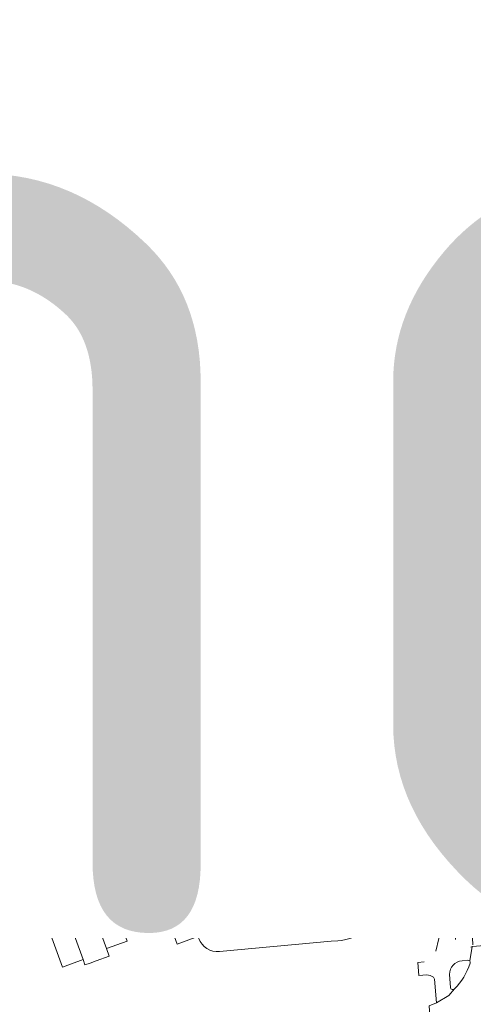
# Model space of a CAD drawing. Header units: metres. Extents: x 166325 to 190320, y 381923 to 404576.
# Tile 293 of 656: x 173926 to 174030, y 387289 to 387516. Entities that reach past the tile are written whole.
import ezdxf

# ---------------------------------------------------------------- set-up
doc = ezdxf.new("R2010")
doc.units = ezdxf.units.M
for name, color, linetype, lineweight in [('B-WE-VH-VERHARDING_ASFALT-GV', 8, 'Continuous', 18), ('B-WE-VH-VERHARDING_BETON-GV', 8, 'Continuous', 18), ('B-WE-VH-VERHARDING_BETONSTRAATSTEEN-GV', 8, 'Continuous', 18), ('B-WE-VH-VERHARDING_GESLOTEN-GV', 8, 'Continuous', 18), ('B-WE-VH-VERHARDING_HALFVERHARDING-GV', 8, 'Continuous', 18), ('B-WE-VH-VERHARDING_STRAATBAKSTEEN-GV', 8, 'Continuous', 18), ('X-XX-AL-TEKENBLAD-T50', 4, 'Continuous', 50)]:
    doc.layers.add(name, color=color, linetype=linetype, lineweight=lineweight)
doc.styles.add('NLCS-ISO-M500-T50', font='NLCS-ISO.ttf', dxfattribs={"height": 2.5})

msp = doc.modelspace()

# ---------------------------------------------------------------- linework, layer by layer
at = {"layer": 'B-WE-VH-VERHARDING_ASFALT-GV', "flags": 128}
for points in [[(173990.459, 387522.473), (173996.223, 387515.587), (174000.778, 387509.64), (174002.15, 387507.381), (174002.88, 387506.178), (174003.822, 387504.471), (174004.712, 387502.736), (174006.851, 387498.213), (174008.866, 387493.643), (174009.305, 387492.488), (174010.068, 387490.48), (174013.268, 387491.696), (174012.308, 387494.286), (174010.691, 387498.651), (174008.312, 387504.079), (174006.079, 387508.246), (174005.439, 387509.249), (174002.322, 387514.136), (173997.108, 387520.793), (173990.805, 387527.813), (173980.765, 387536.735)], [(173980.765, 387536.735), (173990.805, 387527.813), (173997.108, 387520.793), (174002.322, 387514.136), (174005.439, 387509.249), (174006.079, 387508.246), (174008.312, 387504.079), (174010.691, 387498.651), (174012.308, 387494.286), (174013.268, 387491.696), (174017.364, 387493.197)], [(173999.941, 387525.009), (174004.856, 387519.214), (174007.714, 387515.342), (174010.158, 387511.558), (174012.139, 387508.036), (174014.349, 387503.544), (174016.28, 387498.917), (174017.103, 387496.612), (174017.963, 387494.202)], [(174019.671, 387499.985), (174017.676, 387504.819), (174016.432, 387507.551), (174014.103, 387511.944), (174013.51, 387512.88), (174009.812, 387518.719)], [(174016.928, 387493.231), (174016.227, 387493.626), (174015.613, 387494.192), (174015.142, 387494.759), (174014.769, 387495.296), (174014.33, 387496.143), (174012.716, 387500.228), (174010.979, 387504.199), (174008.826, 387508.534), (174008.237, 387509.482), (174007.684, 387510.435)], [(174109.325, 387496.735), (174059.425, 387495.813), (174057.519, 387495.718), (174053.056, 387495.191), (174032.162, 387492.271), (174029.566, 387492.277)], [(174017.364, 387493.197), (174013.268, 387491.696), (174010.068, 387490.48), (174010.648, 387488.956), (174012.022, 387484.755)], [(174017.752, 387493.4), (174023.243, 387495.133)], [(174027.39, 387481.61), (174023.243, 387495.133), (174017.752, 387493.4)], [(174023.243, 387495.133), (174027.39, 387481.61)], [(174014.609, 387472.847), (174015.69, 387464.109), (174021.102, 387407.854), (174021.9, 387399.556), (174022.161, 387396.849), (174023.783, 387379.984), (174028.42, 387331.782), (174029.216, 387319.32), (174029.417, 387313.662), (174030.071, 387304.049), (174030.151, 387302.479)], [(174031.987, 387400.3), (174031.72, 387403.081), (174030.933, 387411.289), (174025.781, 387465.022), (174024.973, 387474.082)], [(173963.614, 387411.725), (173970.974, 387413.845), (173978.974, 387415.888), (173985.22, 387417.4), (173986.473, 387417.686), (173985, 387422.693)], [(173994.627, 387424.582), (173994.602, 387424.387), (173994.028, 387424.487), (173994.007, 387424.226), (173993.82, 387424.253), (173993.594, 387421.728)], [(173982.824, 387420.47), (173980.493, 387419.835), (173973.199, 387418.022), (173966.542, 387416.251), (173958.028, 387413.607), (173947.127, 387409.93), (173930.122, 387403.362), (173926.053, 387401.858)], [(173993.594, 387421.728), (173993.232, 387418.099), (173994.049, 387418.022), (173994.342, 387417.994), (173994.348, 387417.798)], [(173922.503, 387397.03), (173927.417, 387398.624), (173936.503, 387402.115), (173948.375, 387406.678), (173956.551, 387409.466), (173963.614, 387411.725)], [(173986.501, 387334.351), (173986.01, 387335.125), (173981.838, 387332.259), (173981.74, 387332.065), (173977.004, 387328.846), (173970.617, 387326.56), (173970.383, 387326.601), (173965.647, 387324.87), (173966.301, 387323.086), (173971.024, 387324.78), (173971.189, 387324.996), (173977.781, 387327.373), (173982.652, 387330.707), (173982.912, 387330.698), (173987.046, 387333.553)], [(174026.181, 387303.661), (174026.197, 387305.704), (174026.717, 387310.124), (174023.473, 387311.765), (174023.159, 387308.222), (174022.353, 387303.928), (174021.672, 387300.991)], [(174030.033, 387302.124), (174036.761, 387302.649), (174036.546, 387304.692), (174035.667, 387312.847)], [(174037.723, 387294.732), (174037.063, 387299.684), (174036.761, 387302.649), (174030.033, 387302.124), (174029.446, 387298.752)], [(174029.446, 387298.752), (174030.033, 387302.124)], [(174018.926, 387298.57), (174017.488, 387298.425), (174017.768, 387295.386), (174019.541, 387295.553), (174020.362, 387295.402), (174021.147, 387295.006), (174021.378, 387294.584), (174021.774, 387289.123), (174024.669, 387290.788), (174025.943, 387292.308)], [(174027.692, 387298.789), (174029.036, 387298.94)], [(174025.023, 387292.642), (174024.816, 387295.673)], [(174025.943, 387292.308), (174024.669, 387290.788), (174021.774, 387289.123), (174020.099, 387288.429), (174020.309, 387285.079), (174022.052, 387285.246), (174025.54, 387285.543), (174026.866, 387285.59), (174028.123, 387285.515), (174028.85, 387285.24)]]:
    msp.add_lwpolyline(points, dxfattribs=at)
at = {"layer": 'B-WE-VH-VERHARDING_ASFALT-GV'}
for points in [[(174007.684, 387510.435, 0.046227), (173998.792, 387522.695)], [(174023.243, 387495.133, -0.0769802), (174020.657, 387498.094)], [(174017.364, 387493.197, -0.1420539), (174016.928, 387493.231)], [(174017.963, 387494.202, -0.2831277), (174017.752, 387493.4)], [(174027.39, 387481.61, -0.1830339), (174034.027, 387485.874)], [(174031.873, 387430.435, -0.0576283), (174014.734, 387425.403)], [(174032.983, 387427.81, -0.0576372), (174015.217, 387422.595)], [(174026.985, 387421.42, 0.0558914), (174043.991, 387428.917)], [(174014.734, 387425.403, -0.0650464), (173994.627, 387424.582)], [(174015.217, 387422.595, -0.0633937), (173993.594, 387421.728)], [(174009.459, 387417.871, 0.0532084), (174026.985, 387421.42)], [(173994.348, 387417.798, 0.0440289), (174009.459, 387417.871)], [(173987.046, 387333.553, -0.0037309), (173986.501, 387334.351)], [(174030.033, 387302.124, -0.1858627), (174029.71, 387301.936)], [(174029.036, 387298.94, -0.2341283), (174029.446, 387298.752)]]:
    msp.add_lwpolyline(points, format="xyb", dxfattribs=at)
at = {"layer": 'B-WE-VH-VERHARDING_ASFALT-GV', "flags": 128}
msp.add_lwpolyline([(173956.331, 387318.517), (173956.033, 387319.32), (173960.755, 387321.063), (173960.111, 387322.818), (173955.402, 387321.12), (173955.236, 387320.918), (173945.588, 387317.414), (173945.351, 387317.469), (173940.627, 387315.702), (173941.279, 387313.921), (173946.013, 387315.655), (173946.164, 387315.847), (173953.834, 387318.65), (173954.196, 387317.725)], close=True, dxfattribs=at)
at = {"layer": 'B-WE-VH-VERHARDING_BETON-GV', "flags": 128}
for points in [[(174022.161, 387396.849), (174021.9, 387399.556), (174021.102, 387407.854), (174015.69, 387464.109), (174014.63, 387463.981), (174020.069, 387407.494), (174020.869, 387399.186), (174021.129, 387396.487), (174022.754, 387379.62), (174027.373, 387331.647), (174027.853, 387324.486), (174028.177, 387318.001), (174028.328, 387313.637), (174029.417, 387313.662), (174029.216, 387319.32), (174028.42, 387331.782), (174023.783, 387379.984)], [(174032.994, 387400.654), (174032.725, 387403.442), (174031.936, 387411.639), (174026.78, 387465.171), (174025.781, 387465.022), (174030.933, 387411.289), (174031.72, 387403.081), (174031.987, 387400.3), (174033.601, 387383.462), (174038.284, 387334.617), (174039.115, 387327.085), (174040.078, 387320.253), (174040.948, 387314.674), (174042.032, 387314.784), (174040.836, 387322.562), (174040.024, 387328.62), (174039.381, 387334.342), (174034.615, 387383.821)], [(174005.689, 387406.663), (174002.841, 387405.633), (174004.164, 387401.967), (174006.969, 387402.969)], [(174014.473, 387373.701), (174014.833, 387373.727), (174014.541, 387376.711), (174010.49, 387373.946), (174010.426, 387374.064), (174010.094, 387374.034), (174010.689, 387367.898), (174014.745, 387370.759)]]:
    msp.add_lwpolyline(points, close=True, dxfattribs=at)
for points in [[(173994.602, 387424.387), (173994.049, 387418.022), (173993.895, 387416.438), (173993.953, 387416.274)], [(174002.086, 387424.602), (174002.041, 387424.643)], [(174008.884, 387409.73), (174008.812, 387409.571), (174008.732, 387409.416)], [(173997.556, 387407.059), (173997.282, 387406.961), (173999.661, 387400.25), (174000.761, 387400.756), (173998.903, 387406.006)], [(173998.903, 387406.006), (174000.761, 387400.756), (174004.164, 387401.967), (174002.841, 387405.633)], [(174005.689, 387406.663), (174006.969, 387402.969), (174010.16, 387404.109)], [(174010.16, 387404.109), (174011.863, 387404.626)]]:
    msp.add_lwpolyline(points, dxfattribs=at)
at = {"layer": 'B-WE-VH-VERHARDING_BETON-GV'}
for points in [[(173993.953, 387416.274, 0.1454075), (174002.086, 387424.602)], [(174002.041, 387424.643, -0.0485965), (173994.602, 387424.387)], [(174008.732, 387409.416, -0.0314166), (174008.035, 387408.529)], [(173998.903, 387406.006, -0.0350246), (173997.556, 387407.059)], [(174008.035, 387408.529, -0.0849143), (174005.689, 387406.663)], [(174008.035, 387408.529, -0.2860391), (174010.16, 387404.109)], [(174002.841, 387405.633, -0.2389745), (173998.903, 387406.006)]]:
    msp.add_lwpolyline(points, format="xyb", dxfattribs=at)
at = {"layer": 'B-WE-VH-VERHARDING_BETONSTRAATSTEEN-GV', "flags": 128}
for points in [[(173949.203, 387503.696), (173943.304, 387505.866), (173943.962, 387507.622), (173945.676, 387509.449), (173945.581, 387509.537), (173941.368, 387513.445), (173937.881, 387517.427), (173934.901, 387521.765), (173932.463, 387526.462), (173930.62, 387531.411), (173929.951, 387534.32), (173928.101, 387533.926), (173928.859, 387530.839), (173930.874, 387525.185), (173933.396, 387520.438), (173933.361, 387520.414), (173933.624, 387519.791)], [(173937.818, 387493.345), (173937.067, 387495.621), (173936.517, 387497.873), (173934.892, 387504.375), (173933.114, 387510.837), (173931.567, 387515.787), (173929.659, 387520.609), (173927.221, 387524.928), (173925.996, 387524.251)], [(173935.044, 387515.79), (173936.105, 387516.5), (173939.986, 387512.061), (173940.935, 387511.227), (173942.541, 387509.818), (173939.623, 387498.219)], [(173927.917, 387507.693), (173929.12, 387503.087), (173929.541, 387500.935), (173934.402, 387501.874), (173933.805, 387504.874), (173932.265, 387510.62), (173931.864, 387512.118)], [(173931.864, 387512.118), (173932.265, 387510.62), (173933.805, 387504.874), (173934.402, 387501.874), (173934.759, 387500.084), (173935.02, 387498.771), (173935.82, 387493.317), (173936.169, 387491.414)], [(174014.349, 387503.544), (174012.139, 387508.036), (174010.158, 387511.558), (174007.684, 387510.435), (174008.237, 387509.482), (174008.826, 387508.534), (174010.979, 387504.199), (174012.716, 387500.228), (174014.33, 387496.143), (174014.769, 387495.296), (174015.142, 387494.759), (174015.613, 387494.192), (174016.227, 387493.626), (174016.928, 387493.231)], [(173994.296, 387503.947), (173996.987, 387505.805), (173994.02, 387509.486), (173993.635, 387509.185)], [(173979.48, 387503.716), (173981.874, 387506.023), (173981.293, 387506.613), (173967.585, 387491.839), (173966.28, 387488.725), (173967.108, 387488.458), (173967.976, 387489.785), (173969.247, 387491.727)], [(173981.874, 387506.023), (173979.48, 387503.716)], [(173942.79, 387490.471), (173943.204, 387491.158), (173949.203, 387503.696)], [(174017.963, 387494.202), (174017.103, 387496.612), (174016.28, 387498.917), (174014.349, 387503.544)], [(173936.169, 387491.414), (173935.82, 387493.317), (173935.02, 387498.771), (173934.759, 387500.084), (173929.89, 387499.153), (173930.129, 387497.933), (173930.681, 387494.201), (173932.675, 387480.736), (173933.006, 387480.791)], [(173954.29, 387487.829), (173948.896, 387492.828), (173944.862, 387489.991), (173944.327, 387489.615), (173943.66, 387489.146)], [(173969.247, 387491.727), (173967.976, 387489.785), (173967.108, 387488.458), (173970.543, 387486.265)], [(173947.453, 387487.284), (173948.838, 387488.81)], [(173965.675, 387487.281), (173958.129, 387490.433), (173957.416, 387488.649), (173957.011, 387487.963), (173956.457, 387487.261), (173951.625, 387482.027)], [(173950.309, 387487.404), (173948.947, 387485.927)], [(173950.184, 387483.402), (173954.29, 387487.829)], [(173945.183, 387479.707), (173943.03, 387481.824), (173940.128, 387484.08), (173939.676, 387484.432)], [(173970.7, 387485.722), (173969.914, 387484.228), (173969.302, 387483.705), (173968.914, 387483.531)], [(173951.01, 387482.001), (173950.204, 387482.705), (173949.83, 387482.251)], [(173949.83, 387482.251), (173950.204, 387482.705)], [(173967.352, 387479.699), (173966.944, 387478.741), (173968.742, 387477.924)], [(173966.944, 387478.741), (173967.352, 387479.699)], [(173949.172, 387474.783), (173953.574, 387475.468), (173954.363, 387475.459), (173955.128, 387475.237)], [(173963.026, 387475.247), (173963.666, 387475.588)], [(173942.946, 387473.748), (173948.021, 387474.239)], [(173948.021, 387474.239), (173948.762, 387474.467)], [(173949.087, 387473.713), (173955.604, 387471.693), (173970.251, 387467.498), (173970.705, 387468.598), (173961.927, 387472.248)], [(173943.623, 387470.599), (173943.628, 387470.512), (173943.634, 387470.426)], [(173948.423, 387466.909), (173948.615, 387468.754)], [(173946.527, 387461.866), (173946.534, 387461.879), (173946.541, 387461.891)], [(173930.171, 387459.218), (173927.517, 387452.445), (173926.944, 387451.538), (173926.406, 387450.977), (173925.544, 387450.379), (173924.578, 387449.994), (173923.089, 387449.693), (173914.1, 387448.209), (173905.069, 387447.014), (173896.702, 387446.202), (173895.643, 387446.099), (173893.85, 387445.993), (173890.975, 387445.824), (173887.705, 387445.631), (173881.554, 387445.401)], [(173945.48, 387460.301), (173945.506, 387460.335), (173945.532, 387460.368)], [(173938.642, 387454.941), (173938.86, 387455.019)], [(173928.531, 387445.831), (173929.118, 387446.357), (173929.82, 387447.018), (173930.41, 387447.606), (173934.436, 387452.196), (173934.5, 387452.27), (173935.562, 387453.243), (173936.969, 387454.113)], [(173926.604, 387440.785), (173928.549, 387441.171), (173927.704, 387444.683)], [(173976.955, 387354.834), (173976.681, 387354.737), (173919.864, 387333.978), (173919.57, 387333.873)], [(173983.009, 387352.101), (173982.803, 387352.476)], [(173985.725, 387347.132), (173983.009, 387352.101)], [(173985.92, 387351.129), (173983.009, 387352.101), (173985.725, 387347.132)], [(173987.543, 387348.123), (173985.92, 387351.129)], [(173964.099, 387343.698), (173973.916, 387347.265)], [(173980.08, 387345.034), (173980.814, 387343.708), (173983.305, 387339.387), (173986.01, 387335.125), (173986.501, 387334.351)], [(173939.034, 387334.568), (173949.115, 387338.238)], [(173966.301, 387323.086), (173965.647, 387324.87), (173961.285, 387336.765), (173961.121, 387337.248)], [(173955.568, 387335.239), (173955.729, 387334.756), (173960.111, 387322.818), (173960.755, 387321.063), (173966.867, 387304.414), (173967.046, 387303.933)], [(173987.046, 387333.553), (173982.912, 387330.698)], [(173930.56, 387326.077), (173930.73, 387325.601), (173940.418, 387299.086), (173940.845, 387297.847), (173942.002, 387298.28), (173943.4, 387298.801), (173946.442, 387299.886), (173945.791, 387301.606), (173941.279, 387313.921), (173940.627, 387315.702), (173936.256, 387327.63), (173936.078, 387328.1)], [(173970.819, 387310.703), (173970.671, 387311.169), (173966.301, 387323.086)], [(174003.97, 387322.431), (174005.749, 387320.582), (174005.829, 387323.535), (174005.587, 387323.8)], [(174006.597, 387319.685), (174005.749, 387320.582), (174003.97, 387322.431)], [(173996.197, 387314.663), (173999.78, 387318.201)], [(173999.78, 387318.201), (174000.134, 387317.842)], [(173996.78, 387309.195), (173995.499, 387309.09), (173977.873, 387307.488), (173976.37, 387307.358)], [(173971.82, 387300.93), (173997.527, 387303.285), (173999.048, 387303.415), (173999.959, 387303.507)]]:
    msp.add_lwpolyline(points, dxfattribs=at)
at = {"layer": 'B-WE-VH-VERHARDING_BETONSTRAATSTEEN-GV'}
for points in [[(173920.907, 387522.674, -0.117037), (173927.917, 387507.693)], [(173931.864, 387512.118, 0.0847628), (173925.996, 387524.251)], [(173979.662, 387497.416, -0.0648505), (173993.156, 387509.257)], [(173993.635, 387509.185, -0.2630666), (173993.156, 387509.257)], [(173973.438, 387497.179, -0.0156712), (173979.48, 387503.716)], [(173978.215, 387487.984, -0.0727125), (173994.296, 387503.947)], [(173939.623, 387498.219, 0.0863695), (173942.79, 387490.471)], [(173970.7, 387485.722, -0.0598406), (173979.662, 387497.416)], [(173969.247, 387491.727, -0.0286308), (173973.438, 387497.179)], [(174017.364, 387493.197, 0.1430495), (174017.752, 387493.4)], [(173939.676, 387484.432, -0.2106001), (173936.169, 387491.414)], [(173943.66, 387489.146, 0.0792535), (173949.83, 387482.251)], [(173948.947, 387485.927, -0.986071), (173947.453, 387487.284)], [(173970.543, 387486.265, -0.2777611), (173970.7, 387485.722)], [(173967.652, 387484.165, -0.1673298), (173967.352, 387479.699)], [(173950.204, 387482.705, -0.4072678), (173950.184, 387483.402)], [(173951.625, 387482.027, -0.3628535), (173951.01, 387482.001)], [(173933.006, 387480.791, -0.3060186), (173942.946, 387473.748)], [(173948.021, 387474.239, 0.0998629), (173945.183, 387479.707)], [(173952.118, 387480.567, 0.0474651), (173963.026, 387475.247)], [(173963.666, 387475.588, 0.1867567), (173966.944, 387478.741)], [(173949.172, 387474.783, 0.2480559), (173948.762, 387474.467)], [(173942.946, 387473.748, -0.0745275), (173943.623, 387470.599)], [(173948.791, 387473.952, 0.1851359), (173949.087, 387473.713)], [(173943.634, 387470.426, -0.0329719), (173943.605, 387468.818)], [(173948.615, 387468.754, 0.0247523), (173948.61, 387470.572)], [(173946.541, 387461.891, 0.0758244), (173948.423, 387466.909)], [(173942.326, 387464.577, -0.0406722), (173941.349, 387463.073)], [(173941.349, 387463.073, -0.1345504), (173936.762, 387459.609)], [(173935.061, 387459.1, -0.1169744), (173930.171, 387459.218)], [(173938.86, 387455.019, 0.1229589), (173945.48, 387460.301)], [(173928.142, 387445.696, -0.0221264), (173905.483, 387442.068)], [(173927.704, 387444.683, -0.2025616), (173927.846, 387445.412)], [(173928.142, 387445.696, -0.1106013), (173928.531, 387445.831)], [(173982.803, 387352.476, 0.3604399), (173976.955, 387354.834)], [(173995.415, 387335.686, -0.0290202), (173987.543, 387348.123)], [(173973.916, 387347.265, -0.3602767), (173980.08, 387345.034)], [(173993.715, 387334.449, -0.0332642), (173985.725, 387347.132)], [(173961.121, 387337.248, -0.4236823), (173964.099, 387343.698)], [(173949.115, 387338.238, -0.415526), (173955.568, 387335.239)], [(173936.078, 387328.1, -0.4128826), (173939.034, 387334.568)], [(174003.97, 387322.431, -0.0393887), (173993.715, 387334.449)], [(174005.587, 387323.8, -0.0394909), (173995.415, 387335.686)], [(173987.046, 387333.553, 0.0445817), (173999.78, 387318.201)], [(173982.912, 387330.698, 0.0422805), (173996.197, 387314.663)], [(173924.174, 387329.087, -0.4271204), (173930.56, 387326.077)], [(174008.74, 387313.569, 0.1743704), (174006.597, 387319.685)], [(174000.134, 387317.842, -0.2781702), (174001.281, 387312.728)], [(174001.281, 387312.728, -0.2943411), (173996.78, 387309.195)], [(174006.539, 387307.15, 0.1795446), (174008.74, 387313.569)], [(173976.37, 387307.358, -0.3475449), (173970.819, 387310.703)], [(173999.959, 387303.507, 0.1918108), (174006.539, 387307.15)], [(173967.046, 387303.933, 0.3405243), (173971.82, 387300.93)]]:
    msp.add_lwpolyline(points, format="xyb", dxfattribs=at)
at = {"layer": 'B-WE-VH-VERHARDING_BETONSTRAATSTEEN-GV', "flags": 128}
for points in [[(174015.918, 387496.048), (174015.375, 387495.792), (174009.129, 387509.026), (174009.672, 387509.282)], [(173943.204, 387491.158), (173942.79, 387490.471), (173943.66, 387489.146), (173944.327, 387489.615)], [(173976.681, 387354.737), (173975.61, 387357.7), (173918.774, 387336.959), (173919.864, 387333.978)], [(173980.814, 387343.708), (173976.405, 387341.299), (173978.943, 387336.889), (173981.838, 387332.259), (173986.01, 387335.125), (173983.305, 387339.387)], [(173961.285, 387336.765), (173965.647, 387324.87), (173970.383, 387326.601), (173966.001, 387338.495)], [(173955.729, 387334.756), (173950.992, 387333.047), (173955.402, 387321.12), (173960.111, 387322.818)], [(173942.138, 387326.246), (173941.605, 387327.7), (173940.978, 387329.367), (173936.256, 387327.63), (173940.627, 387315.702), (173945.351, 387317.469)], [(173930.73, 387325.601), (173925.968, 387323.901), (173935.68, 387297.364), (173940.418, 387299.086)], [(173971.024, 387324.78), (173966.301, 387323.086), (173970.671, 387311.169), (173975.406, 387312.888)], [(173960.755, 387321.063), (173956.033, 387319.32), (173956.331, 387318.517), (173962.113, 387302.655), (173966.867, 387304.414)], [(173946.013, 387315.655), (173941.279, 387313.921), (173945.791, 387301.606), (173950.534, 387303.34)], [(173977.873, 387307.488), (173995.499, 387309.09), (173994.969, 387314.095), (173977.349, 387312.485)]]:
    msp.add_lwpolyline(points, close=True, dxfattribs=at)
at = {"layer": 'B-WE-VH-VERHARDING_GESLOTEN-GV', "flags": 128}
for points in [[(174012.065, 387393.176), (174011.168, 387395.734), (174010.959, 387396.329), (173997.221, 387391.16), (173997.666, 387387.994)], [(174013.668, 387385.5), (174013.563, 387386.561), (174013.551, 387386.68), (174013.388, 387388.325), (174013.255, 387389.663), (174013.228, 387389.936), (174013.17, 387389.915), (174011.485, 387389.316), (174012.577, 387386.198), (174008.185, 387384.587), (174008.486, 387383.666), (174011.83, 387384.832), (174011.853, 387384.84), (174013.056, 387381.498), (174014.032, 387381.828), (174014.015, 387381.999), (174013.85, 387383.667)], [(174013.477, 387379.109), (174013.565, 387379.14), (174014.274, 387379.393), (174014.115, 387380.995), (174014.032, 387381.828), (174013.056, 387381.498), (174012.175, 387381.2), (174010.085, 387380.526), (174010.346, 387379.751), (174008.921, 387379.082), (174009.017, 387378.595), (174009.405, 387377.658), (174009.475, 387377.691), (174009.478, 387377.683), (174009.479, 387377.682), (174009.494, 387377.64)]]:
    msp.add_lwpolyline(points, close=True, dxfattribs=at)
msp.add_lwpolyline([(173921.899, 387344.696), (173925.879, 387346.127), (173951.252, 387355.491), (173960.518, 387358.908), (173984.309, 387367.733), (173987.173, 387367.587), (173987.829, 387367.787), (173989.963, 387368.571), (173992.272, 387369.513), (174004.556, 387375.353), (174009.405, 387377.658), (174009.017, 387378.595), (174004.419, 387376.26), (173995.423, 387371.742), (173991.305, 387369.711), (173987.936, 387368.324), (173983.434, 387368.495), (173944.594, 387353.872), (173935.002, 387350.344), (173934.9, 387350.56), (173931.153, 387349.17), (173931.259, 387348.88), (173928.828, 387348.036), (173907.097, 387340.084)], dxfattribs=at)
at = {"layer": 'B-WE-VH-VERHARDING_HALFVERHARDING-GV', "flags": 128}
msp.add_lwpolyline([(173907.097, 387340.084), (173928.828, 387348.036), (173931.259, 387348.88), (173931.153, 387349.17), (173934.9, 387350.56), (173935.002, 387350.344), (173944.594, 387353.872), (173983.434, 387368.495), (173987.936, 387368.324), (173991.305, 387369.711), (173995.423, 387371.742), (174004.419, 387376.26), (174009.017, 387378.595), (174008.921, 387379.082), (174010.346, 387379.751), (174010.085, 387380.526), (174012.175, 387381.2), (174013.056, 387381.498), (174011.853, 387384.84), (174011.83, 387384.832), (174008.486, 387383.666), (174008.185, 387384.587), (174012.577, 387386.198), (174011.485, 387389.316), (174002.562, 387386.141), (173988.538, 387380.892), (173950.598, 387367.04), (173948.593, 387372.215), (173993.344, 387389.82), (173997.221, 387391.16), (174010.959, 387396.329), (174011.168, 387395.734), (174012.625, 387396.252), (174012.224, 387400.66), (173983.691, 387389.815), (173952.204, 387377.549), (173951.304, 387379.784), (173941.722, 387376.198), (173941.381, 387376.399), (173940.619, 387378.317), (173940.59, 387378.39), (173938.597, 387377.677), (173934.867, 387376.327), (173928.286, 387373.956), (173926.192, 387373.202), (173923.596, 387372.267)], dxfattribs=at)
at = {"layer": 'B-WE-VH-VERHARDING_STRAATBAKSTEEN-GV', "flags": 128}
for points in [[(174026.93, 387498.415), (174026.515, 387500.107), (174022.653, 387498.926), (174016.09, 387512.855), (174014.103, 387511.944), (174016.432, 387507.551), (174017.676, 387504.819), (174019.671, 387499.985)], [(174012.022, 387484.755), (174010.648, 387488.956), (174010.068, 387490.48), (174009.305, 387492.488), (174008.866, 387493.643), (174006.851, 387498.213), (174004.712, 387502.736), (174003.822, 387504.471), (174002.88, 387506.178), (174000.451, 387505.128), (174006.94, 387491.162), (174005.584, 387490.278), (174006.615, 387488.857), (174006.303, 387488.599)], [(174029.566, 387492.277), (174032.162, 387492.271), (174053.056, 387495.191), (174057.519, 387495.718), (174059.425, 387495.813), (174109.325, 387496.735), (174106.266, 387500.08)], [(174002.879, 387480.374), (174001.724, 387481.57), (174003.334, 387483.105), (174004.636, 387484.23), (174009.918, 387488.504)], [(174011.859, 387482.276), (174012.048, 387481.473)], [(174012.048, 387481.473), (174010.846, 387480.234)], [(174013.455, 387479.298), (174012.603, 387478.445), (174012.248, 387478.089)], [(174012.603, 387478.445), (174013.455, 387479.298)], [(174025.463, 387474.12), (174024.973, 387474.082), (174025.781, 387465.022), (174026.78, 387465.171), (174025.824, 387475.02)], [(173988.168, 387467.092), (173987.986, 387466.712), (173974.096, 387473.598), (173972.742, 387471.158), (173987.316, 387465.057)], [(174020.231, 387353.662), (174018.601, 387370.58), (174017.909, 387377.904), (174017.181, 387385.483), (174016.294, 387394.788), (174016.041, 387397.452), (174015.954, 387398.243), (174015.24, 387405.806), (174014.104, 387417.663), (174012.178, 387437.714), (174009.556, 387465.075), (174008.557, 387472.601), (174008.279, 387474.353)], [(174008.279, 387474.353), (174008.557, 387472.601), (174009.556, 387465.075), (174012.178, 387437.714), (174014.104, 387417.663), (174015.24, 387405.806), (174015.954, 387398.243), (174016.041, 387397.452), (174016.294, 387394.788), (174017.181, 387385.483), (174017.909, 387377.904), (174018.601, 387370.58), (174020.231, 387353.662), (174021.886, 387336.494), (174022.402, 387331.083), (174023.073, 387320.768), (174023.393, 387312.388), (174026.833, 387310.612), (174026.842, 387313.503), (174026.55, 387321.113)], [(174020.845, 387396.387), (174020.586, 387399.084), (174019.803, 387407.239), (174019.605, 387407.182), (174019.591, 387407.326), (174013.463, 387471.087), (174013.958, 387471.142), (174014.63, 387463.981), (174015.69, 387464.109), (174014.609, 387472.847)], [(173993.646, 387461.484), (173995.783, 387465.457), (173998.329, 387469.407), (173999.696, 387471.135)], [(173986.171, 387462.141), (173970.705, 387468.598), (173970.251, 387467.498), (173968.795, 387464.183), (173974.101, 387462.138), (173975.99, 387461.41), (173982.61, 387458.858), (173981.242, 387454.697), (173979.899, 387449.128), (173979.071, 387443.477), (173978.744, 387437.77), (173978.919, 387432.056), (173979.497, 387427.239), (173972.513, 387426.134), (173970.373, 387425.796), (173970.496, 387423.965), (173970.287, 387423.951), (173970.281, 387424.05), (173970.057, 387424.041), (173970.047, 387424.146), (173969.826, 387424.14), (173969.794, 387424.532), (173965.399, 387424.195), (173965.431, 387423.793), (173965.215, 387423.772), (173965.224, 387423.66), (173965.004, 387423.647), (173965.009, 387423.541), (173964.797, 387423.538), (173964.789, 387424.028), (173964.565, 387423.862), (173965.653, 387420.336), (173966.355, 387418.086), (173966.018, 387417.981), (173966.542, 387416.251), (173973.199, 387418.022), (173980.493, 387419.835), (173982.824, 387420.47)], [(173996.761, 387468.066), (173996.235, 387467.266)], [(174007.659, 387466.529), (174008.184, 387460.797)], [(174026.55, 387321.113), (174025.893, 387331.211), (174025.351, 387336.836), (174023.702, 387354.005), (174022.076, 387370.905), (174021.299, 387379.105), (174020.658, 387385.819), (174019.692, 387395.982), (174019.438, 387398.58), (174018.632, 387406.991), (174017.672, 387416.976), (174015.629, 387438.055), (174012.966, 387465.862)], [(174012.966, 387465.862), (174015.629, 387438.055), (174017.672, 387416.976), (174018.632, 387406.991), (174019.438, 387398.58), (174019.692, 387395.982), (174020.658, 387385.819), (174021.299, 387379.105), (174022.076, 387370.905), (174023.702, 387354.005), (174025.351, 387336.836), (174025.893, 387331.211), (174026.55, 387321.113), (174026.842, 387313.503), (174026.833, 387310.612), (174027.688, 387310.201), (174028.045, 387310.05), (174027.658, 387318.119), (174027.354, 387324.303), (174026.843, 387331.66), (174022.263, 387379.446), (174022.213, 387379.96), (174022.414, 387380.036), (174020.845, 387396.387)], [(173991.151, 387465.471), (173989.596, 387462.422), (173988.357, 387459.65)], [(173999.174, 387454.436), (173996.632, 387455.461)], [(174030.411, 387451.047), (174028.724, 387450.845), (174032.435, 387411.814), (174032.477, 387411.375), (174032.294, 387411.352), (174033.047, 387403.558), (174033.317, 387400.767), (174034.891, 387384.478), (174035.078, 387384.548), (174035.129, 387384.003), (174036.284, 387371.825)], [(173987.978, 387445.62), (173987.825, 387444.647)], [(173985, 387422.693), (173984.217, 387426.679), (173983.793, 387429.684), (173983.664, 387430.678), (173983.386, 387434.712), (173983.38, 387437.727)], [(173983.873, 387437.732), (173983.892, 387434.732), (173984.163, 387430.734), (173984.278, 387429.728), (173984.884, 387425.762), (173985.759, 387421.837), (173986.899, 387417.95), (173988.321, 387413.67), (173993.653, 387415.574), (173992.891, 387417.689), (173993.176, 387417.689), (173993.232, 387418.099), (173993.594, 387421.728), (173991.41, 387421.928)], [(173987.293, 387435.102), (173987.281, 387436.097)], [(173988.198, 387426.615), (173988.526, 387424.862)], [(173991.41, 387421.928), (173993.594, 387421.728), (173993.82, 387424.253), (173991.317, 387424.519)], [(173994.324, 387415.726), (173994.172, 387415.633), (173996.984, 387407.794), (173997.258, 387407.893), (173997.189, 387408.597), (173997.209, 387409.242), (173997.253, 387409.594), (173997.503, 387410.56)], [(174011.863, 387404.626), (174011.929, 387403.9), (174012.224, 387400.66), (174012.625, 387396.252), (174012.627, 387396.227), (174012.524, 387396.198), (174012.771, 387393.551), (174013.004, 387391.05), (174013.114, 387391.085), (174013.228, 387389.936), (174013.255, 387389.663), (174013.388, 387388.325), (174013.551, 387386.68), (174013.563, 387386.561), (174013.668, 387385.5), (174013.85, 387383.667), (174014.015, 387381.999), (174014.032, 387381.828), (174014.115, 387380.995), (174014.274, 387379.393), (174014.536, 387376.761), (174014.541, 387376.711), (174014.833, 387373.727), (174014.473, 387373.701), (174014.745, 387370.759), (174015.162, 387371.058), (174015.037, 387367.697)], [(174007.273, 387365.501), (174010.689, 387367.898), (174010.094, 387374.034), (174010.426, 387374.064), (174010.171, 387374.385), (174011.036, 387374.986), (174009.616, 387377.026), (174005.492, 387374.956), (174004.93, 387374.672), (174003.116, 387373.756), (173992.497, 387368.388), (173991.872, 387368.069), (173982.886, 387364.741), (173982.932, 387364.703), (173984.914, 387359.011), (173986.262, 387355.653), (173987.987, 387352.104)], [(173997.165, 387351.216), (174002.437, 387357.192), (174002.654, 387358.522), (174003.05, 387359.81)], [(174002.615, 387354.23), (174002.483, 387354.97), (174002.413, 387355.704), (174002.404, 387356.461), (174002.437, 387357.192), (173997.165, 387351.216)], [(174012.979, 387359.018), (174012.426, 387357.708), (174011.737, 387356.315), (174010.971, 387354.931), (174010.123, 387353.608), (174009.038, 387352.437), (174008.524, 387352.081), (174007.92, 387351.731), (174007.493, 387351.617), (174007.106, 387351.545), (174006.666, 387351.514), (174006.272, 387351.508), (174001, 387345.523)], [(174023.393, 387312.388), (174023.073, 387320.768), (174022.402, 387331.083), (174021.886, 387336.494), (174020.231, 387353.662)], [(173987.538, 387351.89), (173985.92, 387351.129), (173987.543, 387348.123)], [(174001, 387345.523), (174006.272, 387351.508)], [(174006.272, 387351.508), (174005.574, 387351.593), (174004.898, 387351.783)], [(173996.195, 387338.529), (173996.504, 387338.734), (173994.189, 387342.142)], [(173998.312, 387339.151), (174000.125, 387336.699), (173999.903, 387336.529), (174001.58, 387334.366), (174001.358, 387334.188), (174004.108, 387330.888), (174003.912, 387330.704), (174006.404, 387327.929), (174006.182, 387327.749), (174009.516, 387324.376), (174009.317, 387324.188), (174012.199, 387321.491), (174012.034, 387321.302), (174014.688, 387319.016), (174014.49, 387318.771)], [(174005.587, 387323.8), (174006.827, 387325.052)], [(174020.698, 387323.538), (174020.484, 387322.585)]]:
    msp.add_lwpolyline(points, dxfattribs=at)
at = {"layer": 'B-WE-VH-VERHARDING_STRAATBAKSTEEN-GV'}
for points in [[(174019.671, 387499.985, 0.0413194), (174020.657, 387498.094)], [(174044.482, 387500.237, 0.0768008), (174026.93, 387498.415)], [(174023.243, 387495.133, 0.138239), (174029.566, 387492.277)], [(174006.303, 387488.599, 0.1195218), (173988.168, 387467.092)], [(174009.918, 387488.504, -0.0246526), (174011.859, 387482.276)], [(174013.455, 387479.298, 0.0185298), (174012.022, 387484.755)], [(174003.125, 387479.507, 0.1004398), (173996.81, 387473.902)], [(174010.846, 387480.234, 0.2505628), (174002.879, 387480.374)], [(174003.125, 387479.507, -0.2873891), (174009.75, 387478.473)], [(174014.609, 387472.847, 0.0214005), (174013.455, 387479.298)], [(174009.75, 387478.473, -0.2005411), (174011.85, 387474.142)], [(174025.824, 387475.02, -0.3211483), (174027.581, 387478.201)], [(174027.581, 387478.201, -0.2692094), (174031.039, 387477.718)], [(174004.204, 387476.129, 0.0832231), (174000.083, 387472.503)], [(174008.279, 387474.353, 0.5218781), (174004.204, 387476.129)], [(173990.719, 387465.705, -0.0424883), (173996.423, 387474.227)], [(174000.083, 387472.503, 0.0271201), (173996.761, 387468.066)], [(174011.85, 387474.142, -0.0140746), (174012.966, 387465.862)], [(173999.696, 387471.135, -0.3672546), (174004.529, 387471.365)], [(174004.529, 387471.365, -0.214666), (174007.659, 387466.529)], [(173996.235, 387467.266, 0.0384934), (173992.106, 387459.738)], [(173994.153, 387457.33, -0.2575919), (173993.646, 387461.484)], [(173984.573, 387448.907, -0.0454589), (173987.889, 387459.87)], [(173989.92, 387453.921, -0.0286054), (173992.106, 387459.738)], [(174008.184, 387460.797, -0.2741807), (174004.776, 387454.845)], [(173996.632, 387455.461, -0.1690732), (173994.153, 387457.33)], [(174004.776, 387454.845, -0.2223571), (173999.174, 387454.436)], [(173987.978, 387445.62, -0.0421503), (173989.92, 387453.921)], [(173988.949, 387447.889, -0.2897763), (173993.689, 387452.581)], [(173993.689, 387452.581, -0.2718899), (173999.548, 387450.639)], [(173999.548, 387450.639, -0.11608), (174004.565, 387441.201)], [(173983.38, 387437.727, -0.0477512), (173984.573, 387448.907)], [(173987.855, 387437.12, -0.0513778), (173988.949, 387447.889)], [(173987.281, 387436.097, -0.0375374), (173987.825, 387444.647)], [(174004.565, 387441.201, -0.1037585), (174005.081, 387431.621)], [(173989.063, 387425.855, -0.0624201), (173987.855, 387437.12)], [(173988.198, 387426.615, -0.0364222), (173987.293, 387435.102)], [(174005.081, 387431.621, -0.0770201), (174002.671, 387424.368)], [(173991.41, 387421.928, -0.3326735), (173988.526, 387424.862)], [(173991.317, 387424.519, -0.2871988), (173989.063, 387425.855)], [(173982.824, 387420.47, 0.2524342), (173985, 387422.693)], [(174002.671, 387424.368, -0.14579), (173994.324, 387415.726)], [(173997.503, 387410.56, -0.1604646), (174001.722, 387413.887)], [(174001.722, 387413.887, -0.1472907), (174007.038, 387414.025)], [(174007.038, 387414.025, -0.4255918), (174008.884, 387409.73)], [(174008.884, 387409.73, -0.2284097), (174011.863, 387404.626)], [(174020.059, 387404.02, -1.7318178), (174019.234, 387404.497)], [(174019.234, 387404.497, -0.5777657), (174020.059, 387404.02)], [(174020.525, 387399.454, -1.733636), (174019.7, 387399.93)], [(174019.7, 387399.93, -0.5771599), (174020.525, 387399.454)], [(174020.106, 387394.426, -1.733636), (174020.931, 387394.902)], [(174021.047, 387393.372, -1.732), (174020.297, 387393.805)], [(174020.931, 387394.902, -0.5771599), (174020.106, 387394.426)], [(174020.297, 387393.805, -0.5773418), (174021.047, 387393.372)], [(174021.471, 387388.713, -1.732), (174020.721, 387389.146)], [(174020.721, 387389.146, -0.5773418), (174021.471, 387388.713)], [(174021.921, 387384.155, -1.732), (174021.171, 387384.588)], [(174021.171, 387384.588, -0.5773418), (174021.921, 387384.155)], [(174022.169, 387381.609, -1.732), (174021.419, 387382.042)], [(174021.419, 387382.042, -0.5773418), (174022.169, 387381.609)], [(174015.037, 387367.697, -0.0707512), (174012.979, 387359.018)], [(173987.814, 387362.21, -0.2055395), (173990.264, 387365.164)], [(173990.264, 387365.164, -0.4908065), (173997.2, 387361.892)], [(174003.05, 387359.81, -0.1504779), (174007.273, 387365.501)], [(173991.612, 387356.082, -0.4446206), (173987.814, 387362.21)], [(173997.2, 387361.892, -0.5356681), (173991.612, 387356.082)], [(174004.898, 387351.783, -0.2144223), (174002.615, 387354.23)], [(173994.526, 387349.903, -0.2602465), (173997.165, 387351.216)], [(173997.165, 387351.216, -0.2101341), (173999.33, 387350.083)], [(173999.33, 387350.083, -0.1616261), (174001, 387345.523)], [(173994.189, 387342.142, -0.2967012), (173994.526, 387349.903)], [(174001, 387345.523, -0.2232457), (173998.312, 387339.151)], [(174012.706, 387338.357, -0.5948523), (174018.268, 387338.186)], [(174010.965, 387329.817, -0.2005746), (174012.706, 387338.357)], [(174018.268, 387338.186, -0.0632841), (174020.459, 387330.165)], [(174014.865, 387321.195, -0.1207553), (174010.965, 387329.817)], [(174020.459, 387330.165, -0.0701072), (174020.698, 387323.538)], [(174017.941, 387319.971, -0.2794401), (174014.865, 387321.195)], [(174020.484, 387322.585, -0.3095744), (174017.941, 387319.971)], [(174027.692, 387298.789, 0.4100838), (174024.816, 387295.673)], [(174025.943, 387292.308, 0.1194019), (174029.521, 387298.219)], [(174029.521, 387298.219, 0.283238), (174029.446, 387298.752)], [(174025.023, 387292.642, 0.6417523), (174025.943, 387292.308)]]:
    msp.add_lwpolyline(points, format="xyb", dxfattribs=at)

# ---------------------------------------------------------------- next in the draw order: texts
at = {"layer": 'X-XX-AL-TEKENBLAD-T50', "insert": (172948.061, 387304.032), "char_height": 250, "attachment_point": 7, "style": 'NLCS-ISO-M500-T50', "bg_fill": 3, "box_fill_scale": 1, "bg_fill_color": 256, "bg_fill_transparency": 0}
msp.add_mtext('Helmond', dxfattribs=at)

doc.saveas('drawing.dxf')
